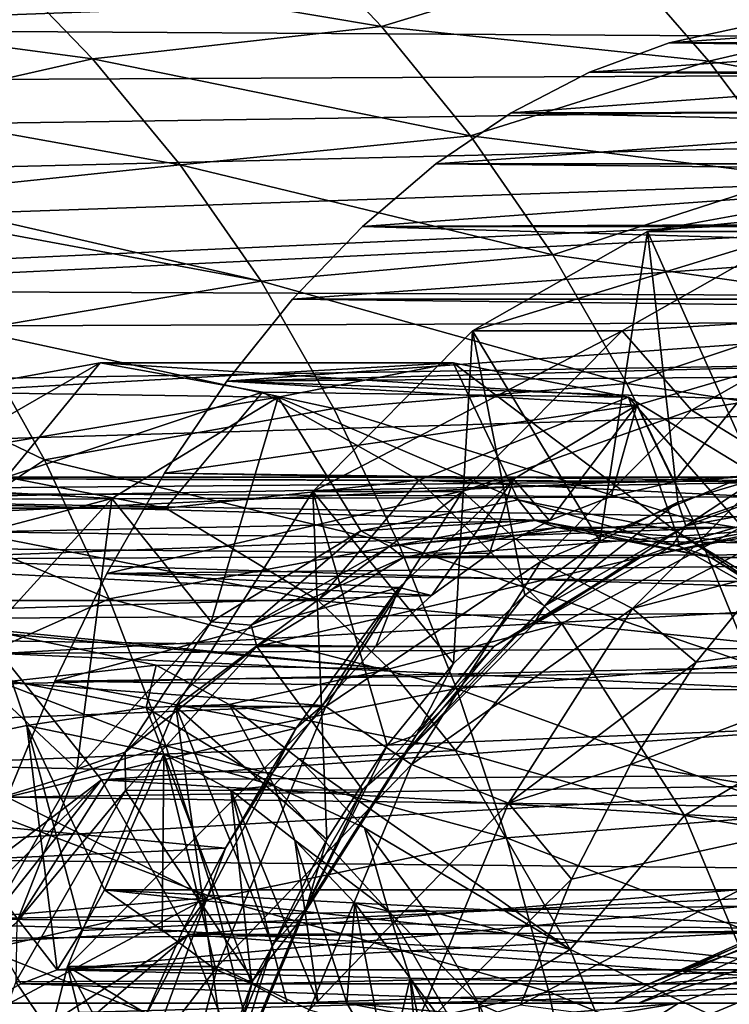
# Model space of a CAD drawing. Header units: metres. Extents: x -62 to 300, y -109 to 109.
# Tile 487 of 656: x -9.76 to -5.88, y 80.29 to 85.67. Entities that reach past the tile are written whole.
import ezdxf

# ---------------------------------------------------------------- set-up
doc = ezdxf.new("R2010")
doc.units = ezdxf.units.M
doc.layers.add('solid_500635', color=7, linetype='CONTINUOUS')

msp = doc.modelspace()

# ---------------------------------------------------------------- linework, layer by layer
at = {"layer": 'solid_500635'}
for points in [[(15.210573, 86.627373, 19.249014), (-11.949943, 85.706581, 1.711513), (-11.943576, 85.623314, 1.83015)], [(14.372185, 85.461914, 20.446163), (15.210573, 86.627373, 19.249014), (-11.943576, 85.623314, 1.83015)], [(-9.870017, 85.988434, -13.487172), (-8.298456, 86.183357, -13.21501), (-7.780282, 85.637291, -13.770423)], [(-6.496472, 86.028732, -13.102634), (-7.780282, 85.637291, -13.770423), (-8.298456, 86.183357, -13.21501)], [(-6.496472, 86.028732, -13.102634), (-5.990872, 85.448166, -13.617779), (-7.780282, 85.637291, -13.770423)], [(-4.717326, 85.744606, -12.88131), (-5.990872, 85.448166, -13.617779), (-6.496472, 86.028732, -13.102634)], [(-9.359876, 85.460587, -14.058784), (-10.67169, 85.635345, -13.825967), (-9.870017, 85.988434, -13.487172)], [(-9.359876, 85.460587, -14.058784), (-9.870017, 85.988434, -13.487172), (-7.780282, 85.637291, -13.770423)], [(-4.717326, 85.744606, -12.88131), (-4.225649, 85.132957, -13.353331), (-5.990872, 85.448166, -13.617779)], [(14.372185, 85.461914, 20.446163), (-11.943576, 85.623314, 1.83015), (-11.920676, 85.338806, 2.219609)], [(-9.359876, 85.460587, -14.058784), (-10.574731, 85.185509, -14.286784), (-10.67169, 85.635345, -13.825967)], [(-9.359876, 85.460587, -14.058784), (-7.780282, 85.637291, -13.770423), (-7.294229, 85.039101, -14.289278)], [(-5.990872, 85.448166, -13.617779), (-7.294229, 85.039101, -14.289278), (-7.780282, 85.637291, -13.770423)], [(-4.879297, 85.642601, -4.364045), (-5.769679, 85.642601, -3.092448), (-6.208347, 85.547218, -2.465966)], [(17.072348, 85.558075, 13.756064), (-6.208347, 85.547218, -2.465966), (-5.769679, 85.642601, -3.092448)], [(-4.440629, 85.547218, -4.990528), (-4.879297, 85.642601, -4.364045), (-6.208347, 85.547218, -2.465966)], [(-4.440629, 85.547218, -4.990528), (-6.208347, 85.547218, -2.465966), (-6.644589, 85.387337, -1.842947)], [(16.250109, 85.212082, 14.930348), (-6.644589, 85.387337, -1.842947), (-6.208347, 85.547218, -2.465966)], [(-4.004387, 85.387337, -5.613547), (-4.440629, 85.547218, -4.990528), (-6.644589, 85.387337, -1.842947)], [(17.072348, 85.558075, 13.756064), (16.250109, 85.212082, 14.930348), (-6.208347, 85.547218, -2.465966)], [(14.372185, 85.461914, 20.446163), (-11.920676, 85.338806, 2.219609), (-11.898559, 85.080238, 2.553635)], [(14.372185, 85.461914, 20.446163), (-11.898559, 85.080238, 2.553635), (-11.877218, 84.821472, 2.869259)], [(14.372185, 85.461914, 20.446163), (-11.877218, 84.821472, 2.869259), (-11.856466, 84.55323, 3.177966)], [(14.372185, 85.461914, 20.446163), (-11.856466, 84.55323, 3.177966), (-11.836243, 84.277596, 3.477284)], [(14.372185, 85.461914, 20.446163), (-11.836243, 84.277596, 3.477284), (-11.830327, 84.194771, 3.563927)], [(13.643555, 84.091248, 21.486555), (14.372185, 85.461914, 20.446163), (-11.830327, 84.194771, 3.563927)], [(-8.880934, 84.881378, -14.590639), (-10.574731, 85.185509, -14.286784), (-9.359876, 85.460587, -14.058784)], [(-8.880934, 84.881378, -14.590639), (-9.359876, 85.460587, -14.058784), (-7.294229, 85.039101, -14.289278)], [(-5.990872, 85.448166, -13.617779), (-5.517756, 84.817871, -14.098355), (-7.294229, 85.039101, -14.289278)], [(-4.225649, 85.132957, -13.353331), (-5.517756, 84.817871, -14.098355), (-5.990872, 85.448166, -13.617779)], [(-4.004387, 85.387337, -5.613547), (-6.644589, 85.387337, -1.842947), (-7.071467, 85.166283, -1.233302)], [(16.250109, 85.212082, 14.930348), (-7.071467, 85.166283, -1.233302), (-6.644589, 85.387337, -1.842947)], [(-3.577509, 85.166283, -6.223191), (-4.004387, 85.387337, -5.613547), (-7.071467, 85.166283, -1.233302)], [(-8.880934, 84.881378, -14.590639), (-10.481647, 84.713448, -14.720763), (-10.574731, 85.185509, -14.286784)], [(16.250109, 85.212082, 14.930348), (15.471601, 84.647743, 16.04216), (-7.071467, 85.166283, -1.233302)], [(-3.577509, 85.166283, -6.223191), (-7.071467, 85.166283, -1.233302), (-7.483323, 84.885925, -0.645111)], [(15.471601, 84.647743, 16.04216), (-7.483323, 84.885925, -0.645111), (-7.071467, 85.166283, -1.233302)], [(-3.165653, 84.885925, -6.811382), (-3.577509, 85.166283, -6.223191), (-7.483323, 84.885925, -0.645111)], [(-8.880934, 84.881378, -14.590639), (-7.294229, 85.039101, -14.289278), (-6.844481, 84.389359, -14.772137)], [(-5.517756, 84.817871, -14.098355), (-6.844481, 84.389359, -14.772137), (-7.294229, 85.039101, -14.289278)], [(-8.439339, 84.244911, -15.08886), (-10.481647, 84.713448, -14.720763), (-8.880934, 84.881378, -14.590639)], [(-8.439339, 84.244911, -15.08886), (-8.880934, 84.881378, -14.590639), (-6.844481, 84.389359, -14.772137)], [(-3.165653, 84.885925, -6.811382), (-7.483323, 84.885925, -0.645111), (-7.883883, 84.544151, -0.073053)], [(15.471601, 84.647743, 16.04216), (-7.883883, 84.544151, -0.073053), (-7.483323, 84.885925, -0.645111)], [(-2.765094, 84.544151, -7.38344), (-3.165653, 84.885925, -6.811382), (-7.883883, 84.544151, -0.073053)], [(-5.517756, 84.817871, -14.098355), (-5.084269, 84.14035, -14.544176), (-6.844481, 84.389359, -14.772137)], [(-8.439339, 84.244911, -15.08886), (-10.464303, 84.621147, -14.800326), (-10.481647, 84.713448, -14.720763)], [(-6.326216, 84.516441, -2.297632), (-5.324488, 84.699997, -3.728247), (-5.724592, 83.167229, -3.066153)], [(-4.505336, 84.699997, -3.15467), (-5.324488, 84.699997, -3.728247), (-6.326216, 84.516441, -2.297632)], [(-5.507071, 84.516434, -1.724045), (-4.505336, 84.699997, -3.15467), (-6.326216, 84.516441, -2.297632)], [(15.471601, 84.647743, 16.04216), (14.750566, 83.874786, 17.071873), (-7.883883, 84.544151, -0.073053)], [(-10.020238, 83.977875, -15.325153), (-10.464303, 84.621147, -14.800326), (-8.439339, 84.244911, -15.08886)], [(-2.765094, 84.544151, -7.38344), (-7.883883, 84.544151, -0.073053), (-8.266335, 84.147453, 0.473147)], [(14.750566, 83.874786, 17.071873), (-8.266335, 84.147453, 0.473147), (-7.883883, 84.544151, -0.073053)], [(-2.382641, 84.147453, -7.92964), (-2.765094, 84.544151, -7.38344), (-8.266335, 84.147453, 0.473147)], [(-7.284163, 83.973785, -0.929542), (-6.326216, 84.516441, -2.297632), (-6.587941, 82.824539, -1.833163)], [(-5.507071, 84.516434, -1.724045), (-6.326216, 84.516441, -2.297632), (-7.284163, 83.973785, -0.929542)], [(-6.464998, 83.973793, -0.355983), (-5.507071, 84.516434, -1.724045), (-7.284163, 83.973785, -0.929542)], [(-6.326216, 84.516441, -2.297632), (-6.161758, 83.038055, -2.441815), (-6.587941, 82.824539, -1.833163)], [(-5.18267, 84.053307, -1.617079), (-5.507071, 84.516434, -1.724045), (-6.464998, 83.973793, -0.355983)], [(-6.326216, 84.516441, -2.297632), (-5.724592, 83.167229, -3.066153), (-6.161758, 83.038055, -2.441815)], [(-8.439339, 84.244911, -15.08886), (-6.844481, 84.389359, -14.772137), (-6.439209, 83.686241, -15.221734)], [(-5.084269, 84.14035, -14.544176), (-6.439209, 83.686241, -15.221734), (-6.844481, 84.389359, -14.772137)], [(-10.020238, 83.977875, -15.325153), (-8.439339, 84.244911, -15.08886), (-8.041016, 83.548927, -15.554503)], [(-8.041016, 83.548927, -15.554503), (-8.439339, 84.244911, -15.08886), (-6.439209, 83.686241, -15.221734)], [(13.643555, 84.091248, 21.486555), (-11.830327, 84.194771, 3.563927), (-11.816299, 83.993843, 3.768039)], [(-2.382641, 84.147453, -7.92964), (-8.266335, 84.147453, 0.473147), (-8.626191, 83.699181, 0.987074)], [(14.750566, 83.874786, 17.071873), (-8.626191, 83.699181, 0.987074), (-8.266335, 84.147453, 0.473147)], [(-5.681829, 83.773537, -3.217912), (-2.382641, 84.147453, -7.92964), (-8.626191, 83.699181, 0.987074)], [(-5.084269, 84.14035, -14.544176), (-4.695809, 83.419441, -14.954198), (-6.439209, 83.686241, -15.221734)], [(13.643555, 84.091248, 21.486555), (-11.816299, 83.993843, 3.768039), (-11.795349, 83.685318, 4.065704)], [(13.643555, 84.091248, 21.486555), (-11.795349, 83.685318, 4.065704), (-11.771729, 83.327736, 4.388486)], [(13.643555, 84.091248, 21.486555), (-11.771729, 83.327736, 4.388486), (-11.744243, 82.901939, 4.74412)], [(13.039994, 82.546448, 22.348318), (13.643555, 84.091248, 21.486555), (-11.744243, 82.901939, 4.74412)], [(-5.18267, 84.053307, -1.617079), (-6.464998, 83.973793, -0.355983), (-6.08662, 83.541237, -0.326104)], [(-5.18267, 84.053307, -1.617079), (-6.08662, 83.541237, -0.326104), (-4.749866, 83.744293, -1.394211)], [(-9.622705, 83.26976, -15.812526), (-10.288357, 83.587616, -15.590492), (-10.020238, 83.977875, -15.325153)], [(-9.622705, 83.26976, -15.812526), (-10.020238, 83.977875, -15.325153), (-8.041016, 83.548927, -15.554503)], [(-6.464998, 83.973793, -0.355983), (-7.284163, 83.973785, -0.929542), (-8.156463, 83.095741, 0.316231)], [(-7.337306, 83.095749, 0.889802), (-6.464998, 83.973793, -0.355983), (-8.156463, 83.095741, 0.316231)], [(-8.156463, 83.095741, 0.316231), (-7.284163, 83.973785, -0.929542), (-7.386486, 82.155853, -0.692723)], [(-7.284163, 83.973785, -0.929542), (-6.997868, 82.529297, -1.247728), (-7.386486, 82.155853, -0.692723)], [(-6.08662, 83.541237, -0.326104), (-6.464998, 83.973793, -0.355983), (-7.337306, 83.095749, 0.889802)], [(-7.284163, 83.973785, -0.929542), (-6.587941, 82.824539, -1.833163), (-6.997868, 82.529297, -1.247728)], [(14.750566, 83.874786, 17.071873), (14.104047, 82.90712, 17.995209), (-8.626191, 83.699181, 0.987074)], [(-9.317855, 83.800003, -6.524432), (-9.829824, 83.175003, -6.882917), (-10.699569, 83.0056, -5.640794)], [(-10.204131, 83.639099, -5.258691), (-9.317855, 83.800003, -6.524432), (-10.699569, 83.0056, -5.640794)], [(-10.204131, 83.639099, -5.258691), (-7.388436, 83.800003, -5.173439), (-9.317855, 83.800003, -6.524432)], [(-10.204131, 83.639099, -5.258691), (-8.345682, 83.611961, -3.80635), (-7.388436, 83.800003, -5.173439)], [(-8.431592, 83.639107, -7.79014), (-9.829824, 83.175003, -6.882917), (-9.317855, 83.800003, -6.524432)], [(-6.43119, 83.611961, -6.540527), (-9.317855, 83.800003, -6.524432), (-7.388436, 83.800003, -5.173439)], [(-8.431592, 83.639107, -7.79014), (-9.317855, 83.800003, -6.524432), (-6.43119, 83.611961, -6.540527)], [(-7.033733, 83.050003, -4.925073), (-7.388436, 83.800003, -5.173439), (-8.345682, 83.611961, -3.80635)], [(-6.174502, 82.881676, -6.152182), (-7.388436, 83.800003, -5.173439), (-7.033733, 83.050003, -4.925073)], [(-6.174502, 82.881676, -6.152182), (-6.43119, 83.611961, -6.540527), (-7.388436, 83.800003, -5.173439)], [(-6.385936, 83.568146, -2.212343), (-5.681829, 83.773537, -3.217912), (-8.626191, 83.699181, 0.987074)], [(-6.182597, 83.14846, -3.592392), (-5.681829, 83.773537, -3.217912), (-6.385936, 83.568146, -2.212343)], [(-5.836925, 83.175003, -4.086066), (-5.681829, 83.773537, -3.217912), (-6.182597, 83.14846, -3.592392)], [(-6.08662, 83.541237, -0.326104), (-5.617789, 83.252632, -0.154688), (-4.749866, 83.744293, -1.394211)], [(-6.385936, 83.568146, -2.212343), (-8.626191, 83.699181, 0.987074), (-8.966505, 83.196312, 1.473092)], [(14.104047, 82.90712, 17.995209), (-8.966505, 83.196312, 1.473092), (-8.626191, 83.699181, 0.987074)], [(-8.041016, 83.548927, -15.554503), (-6.439209, 83.686241, -15.221734), (-6.076834, 82.937744, -15.631445)], [(-4.695809, 83.419441, -14.954198), (-6.076834, 82.937744, -15.631445), (-6.439209, 83.686241, -15.221734)], [(-10.204131, 83.639099, -5.258691), (-11.059708, 83.157669, -4.036808), (-8.345682, 83.611961, -3.80635)], [(-8.431592, 83.639107, -7.79014), (-8.960084, 83.0056, -8.125035), (-9.829824, 83.175003, -6.882917)], [(-7.576031, 83.157692, -9.012013), (-8.960084, 83.0056, -8.125035), (-8.431592, 83.639107, -7.79014)], [(-7.576031, 83.157692, -9.012013), (-8.431592, 83.639107, -7.79014), (-6.43119, 83.611961, -6.540527)], [(-11.059708, 83.157669, -4.036808), (-9.254928, 83.057266, -2.507813), (-8.345682, 83.611961, -3.80635)], [(-9.622705, 83.26976, -15.812526), (-10.188234, 82.894028, -16.031971), (-10.288357, 83.587616, -15.590492)], [(-8.711383, 82.383377, -2.529141), (-8.345682, 83.611961, -3.80635), (-9.254928, 83.057266, -2.507813)], [(-8.711383, 82.383377, -2.529141), (-7.892963, 82.881676, -3.697964), (-8.345682, 83.611961, -3.80635)], [(-7.892963, 82.881676, -3.697964), (-7.033733, 83.050003, -4.925073), (-8.345682, 83.611961, -3.80635)], [(-7.576031, 83.157692, -9.012013), (-6.43119, 83.611961, -6.540527), (-5.521945, 83.057266, -7.839065)], [(-5.356104, 82.3834, -7.320976), (-5.521945, 83.057266, -7.839065), (-6.43119, 83.611961, -6.540527)], [(-6.174502, 82.881676, -6.152182), (-5.356104, 82.3834, -7.320976), (-6.43119, 83.611961, -6.540527)], [(-9.622705, 83.26976, -15.812526), (-8.041016, 83.548927, -15.554503), (-7.684718, 82.804665, -15.978344)], [(-7.058671, 83.163559, -1.251577), (-6.385936, 83.568146, -2.212343), (-8.966505, 83.196312, 1.473092)], [(-7.684718, 82.804665, -15.978344), (-8.041016, 83.548927, -15.554503), (-6.076834, 82.937744, -15.631445)], [(-6.08662, 83.541237, -0.326104), (-7.337306, 83.095749, 0.889802), (-6.909751, 82.712685, 0.849449)], [(-6.862087, 82.938385, -2.621969), (-6.385936, 83.568146, -2.212343), (-7.058671, 83.163559, -1.251577)], [(-6.08662, 83.541237, -0.326104), (-6.909751, 82.712685, 0.849449), (-5.617789, 83.252632, -0.154688)], [(-6.525474, 83.069237, -3.102704), (-6.385936, 83.568146, -2.212343), (-6.862087, 82.938385, -2.621969)], [(-6.182597, 83.14846, -3.592392), (-6.385936, 83.568146, -2.212343), (-6.525474, 83.069237, -3.102704)], [(-4.695809, 83.419441, -14.954198), (-4.350028, 82.659843, -15.324894), (-6.076834, 82.937744, -15.631445)], [(-9.26882, 82.509056, -16.253109), (-10.188234, 82.894028, -16.031971), (-9.622705, 83.26976, -15.812526)], [(-9.26882, 82.509056, -16.253109), (-9.622705, 83.26976, -15.812526), (-7.684718, 82.804665, -15.978344)], [(-6.909751, 82.712685, 0.849449), (-6.408113, 82.457108, 0.974013), (-5.617789, 83.252632, -0.154688)], [(-5.617789, 83.252632, -0.154688), (-6.408113, 82.457108, 0.974013), (-5.245877, 83.057098, 0.299773)], [(-7.058671, 83.163559, -1.251577), (-8.966505, 83.196312, 1.473092), (-9.281178, 82.648476, 1.922493)], [(14.104047, 82.90712, 17.995209), (-9.281178, 82.648476, 1.922493), (-8.966505, 83.196312, 1.473092)], [(-6.117537, 82.908447, -2.568761), (-5.724592, 83.167229, -3.066153), (-5.281879, 83.210472, -3.698412)], [(-5.311852, 83.056084, -3.719399), (-6.117537, 82.908447, -2.568761), (-5.281879, 83.210472, -3.698412)], [(-6.182597, 83.14846, -3.592392), (-12.481844, 83.093834, -7.454059), (-11.804166, 83.173805, -8.421883)], [(-6.182597, 83.14846, -3.592392), (-6.525474, 83.069237, -3.102704), (-12.481844, 83.093834, -7.454059)], [(-11.059708, 83.157669, -4.036808), (-11.841123, 82.374306, -2.920832), (-9.254928, 83.057266, -2.507813)], [(-5.836925, 83.175003, -4.086066), (-6.182597, 83.14846, -3.592392), (-11.804166, 83.173805, -8.421883)], [(-5.491232, 83.148605, -4.579756), (-5.836925, 83.175003, -4.086066), (-11.804166, 83.173805, -8.421883)], [(-5.491232, 83.148605, -4.579756), (-11.804166, 83.173805, -8.421883), (-11.12867, 83.049835, -9.386591)], [(-5.148314, 83.069511, -5.069481), (-5.491232, 83.148605, -4.579756), (-11.12867, 83.049835, -9.386591)], [(-8.960084, 83.0056, -8.125035), (-10.699569, 83.0056, -5.640794), (-9.829824, 83.175003, -6.882917)], [(-7.683436, 82.571739, -0.359321), (-7.058671, 83.163559, -1.251577), (-9.281178, 82.648476, 1.922493)], [(-7.576031, 83.157692, -9.012013), (-8.12609, 82.500168, -9.316102), (-8.960084, 83.0056, -8.125035)], [(-6.794614, 82.374336, -10.127994), (-8.12609, 82.500168, -9.316102), (-7.576031, 83.157692, -9.012013)], [(-7.507138, 82.527481, -1.70075), (-7.058671, 83.163559, -1.251577), (-7.683436, 82.571739, -0.359321)], [(-6.794614, 82.374336, -10.127994), (-7.576031, 83.157692, -9.012013), (-5.521945, 83.057266, -7.839065)], [(-7.189747, 82.757469, -2.154023), (-7.058671, 83.163559, -1.251577), (-7.507138, 82.527481, -1.70075)], [(-6.862087, 82.938385, -2.621969), (-7.058671, 83.163559, -1.251577), (-7.189747, 82.757469, -2.154023)], [(-6.117537, 82.908447, -2.568761), (-6.161758, 83.038055, -2.441815), (-5.724592, 83.167229, -3.066153)], [(-6.862087, 82.938385, -2.621969), (-13.141598, 82.812302, -6.511833), (-12.481844, 83.093834, -7.454059)], [(-6.525474, 83.069237, -3.102704), (-6.862087, 82.938385, -2.621969), (-12.481844, 83.093834, -7.454059)], [(-7.337306, 83.095749, 0.889802), (-8.156463, 83.095741, 0.316231), (-8.904991, 81.9207, 1.385241)], [(-8.085845, 81.920685, 1.958826), (-7.337306, 83.095749, 0.889802), (-8.904991, 81.9207, 1.385241)], [(-8.904991, 81.9207, 1.385241), (-8.156463, 83.095741, 0.316231), (-8.080361, 81.193863, 0.298234)], [(-8.156463, 83.095741, 0.316231), (-7.748974, 81.708687, -0.175036), (-8.080361, 81.193863, 0.298234)], [(-8.156463, 83.095741, 0.316231), (-7.386486, 82.155853, -0.692723), (-7.748974, 81.708687, -0.175036)], [(-6.909751, 82.712685, 0.849449), (-7.337306, 83.095749, 0.889802), (-8.085845, 81.920685, 1.958826)], [(-11.841123, 82.374306, -2.920832), (-10.07058, 82.163734, -1.342942), (-9.254928, 83.057266, -2.507813)], [(-4.811665, 82.938789, -5.550264), (-5.148314, 83.069511, -5.069481), (-11.12867, 83.049835, -9.386591)], [(-4.811665, 82.938789, -5.550264), (-11.12867, 83.049835, -9.386591), (-10.475397, 82.725601, -10.319562)], [(-9.446156, 81.579453, -1.479776), (-9.254928, 83.057266, -2.507813), (-10.07058, 82.163734, -1.342942)], [(-9.446156, 81.579453, -1.479776), (-8.711383, 82.383377, -2.529141), (-9.254928, 83.057266, -2.507813)], [(-6.943784, 82.940193, -4.86209), (-7.033733, 83.050003, -4.925073), (-7.892963, 82.881676, -3.697964)], [(-6.15192, 82.79509, -5.99299), (-6.174502, 82.881676, -6.152182), (-7.033733, 83.050003, -4.925073)], [(-6.15192, 82.79509, -5.99299), (-7.033733, 83.050003, -4.925073), (-6.943784, 82.940193, -4.86209)], [(-6.88801, 82.471992, -1.468412), (-6.587941, 82.824539, -1.833163), (-6.161758, 83.038055, -2.441815)], [(-6.117537, 82.908447, -2.568761), (-6.88801, 82.471992, -1.468412), (-6.161758, 83.038055, -2.441815)], [(-6.794614, 82.374336, -10.127994), (-5.521945, 83.057266, -7.839065), (-4.706293, 82.163734, -9.003936)], [(-6.408113, 82.457108, 0.974013), (-5.667938, 82.650383, 0.902539), (-5.245877, 83.057098, 0.299773)], [(-6.194313, 82.79673, -2.651509), (-6.117537, 82.908447, -2.568761), (-5.311852, 83.056084, -3.719399)], [(-5.402248, 82.941872, -3.782695), (-6.194313, 82.79673, -2.651509), (-5.311852, 83.056084, -3.719399)], [(-8.12609, 82.500168, -9.316102), (-11.533571, 82.50016, -4.449714), (-10.699569, 83.0056, -5.640794)], [(-8.960084, 83.0056, -8.125035), (-8.12609, 82.500168, -9.316102), (-10.699569, 83.0056, -5.640794)], [(-6.862087, 82.938385, -2.621969), (-7.189747, 82.757469, -2.154023), (-13.141598, 82.812302, -6.511833)], [(-4.483965, 82.75798, -6.018274), (-4.811665, 82.938789, -5.550264), (-10.475397, 82.725601, -10.319562)], [(-6.943784, 82.940193, -4.86209), (-7.892963, 82.881676, -3.697964), (-7.735649, 82.79509, -3.73119)], [(-6.943784, 82.940193, -4.86209), (-7.735649, 82.79509, -3.73119), (-6.820911, 82.900002, -4.776053)], [(-7.684718, 82.804665, -15.978344), (-6.076834, 82.937744, -15.631445), (-5.756747, 82.150703, -15.996821)], [(-6.943784, 82.940193, -4.86209), (-6.820911, 82.900002, -4.776053), (-5.980774, 82.735413, -5.975893)], [(-6.15192, 82.79509, -5.99299), (-6.943784, 82.940193, -4.86209), (-5.980774, 82.735413, -5.975893)], [(-5.402248, 82.941872, -3.782695), (-5.527475, 82.900002, -3.87038), (-6.367824, 82.735329, -2.670239)], [(-5.402248, 82.941872, -3.782695), (-6.367824, 82.735329, -2.670239), (-6.194313, 82.79673, -2.651509)], [(-4.350028, 82.659843, -15.324894), (-5.756747, 82.150703, -15.996821), (-6.076834, 82.937744, -15.631445)], [(13.039994, 82.546448, 22.348318), (-11.744243, 82.901939, 4.74412), (-11.71192, 82.392212, 5.132035)], [(-9.26882, 82.509056, -16.253109), (-10.094567, 82.143219, -16.442339), (-10.188234, 82.894028, -16.031971)], [(14.104047, 82.90712, 17.995209), (13.813897, 82.355446, 18.409637), (-9.281178, 82.648476, 1.922493)], [(-8.492905, 82.366119, -2.649716), (-7.892963, 82.881676, -3.697964), (-8.711383, 82.383377, -2.529141)], [(-7.735649, 82.79509, -3.73119), (-7.892963, 82.881676, -3.697964), (-8.492905, 82.366119, -2.649716)], [(-7.735649, 82.79509, -3.73119), (-7.661047, 82.735413, -3.576214), (-6.820911, 82.900002, -4.776053)], [(-5.527475, 82.900002, -3.87038), (-6.820911, 82.900002, -4.776053), (-7.661047, 82.735413, -3.576214)], [(-6.367824, 82.735329, -2.670239), (-5.527475, 82.900002, -3.87038), (-7.661047, 82.735413, -3.576214)], [(-6.951761, 82.367653, -1.569761), (-6.88801, 82.471992, -1.468412), (-6.117537, 82.908447, -2.568761)], [(-6.194313, 82.79673, -2.651509), (-6.951761, 82.367653, -1.569761), (-6.117537, 82.908447, -2.568761)], [(-4.686891, 82.735237, -5.070859), (-6.820911, 82.900002, -4.776053), (-5.527475, 82.900002, -3.87038)], [(-4.686891, 82.735237, -5.070859), (-5.980774, 82.735413, -5.975893), (-6.820911, 82.900002, -4.776053)], [(-5.394663, 82.366119, -7.074464), (-5.356104, 82.3834, -7.320976), (-6.174502, 82.881676, -6.152182)], [(-5.394663, 82.366119, -7.074464), (-6.174502, 82.881676, -6.152182), (-6.15192, 82.79509, -5.99299)], [(-6.88801, 82.471992, -1.468412), (-6.997868, 82.529297, -1.247728), (-6.587941, 82.824539, -1.833163)], [(-7.507138, 82.527481, -1.70075), (-13.763852, 82.337555, -5.62316), (-13.141598, 82.812302, -6.511833)], [(-7.189747, 82.757469, -2.154023), (-7.507138, 82.527481, -1.70075), (-13.141598, 82.812302, -6.511833)], [(-9.26882, 82.509056, -16.253109), (-7.684718, 82.804665, -15.978344), (-7.370247, 82.019897, -16.355431)], [(-7.735649, 82.79509, -3.73119), (-8.492905, 82.366119, -2.649716), (-7.661047, 82.735413, -3.576214)], [(-7.370247, 82.019897, -16.355431), (-7.684718, 82.804665, -15.978344), (-5.756747, 82.150703, -15.996821)], [(-6.194313, 82.79673, -2.651509), (-6.367824, 82.735329, -2.670239), (-6.951761, 82.367653, -1.569761)], [(-5.394663, 82.366119, -7.074464), (-6.15192, 82.79509, -5.99299), (-5.980774, 82.735413, -5.975893)], [(-4.166549, 82.528114, -6.471605), (-4.483965, 82.75798, -6.018274), (-10.475397, 82.725601, -10.319562)], [(-4.166549, 82.528114, -6.471605), (-10.475397, 82.725601, -10.319562), (-9.863729, 82.210724, -11.193113)], [(-8.492905, 82.366119, -2.649716), (-8.461279, 82.248192, -2.433365), (-7.661047, 82.735413, -3.576214)], [(-6.367824, 82.735329, -2.670239), (-7.661047, 82.735413, -3.576214), (-8.461279, 82.248192, -2.433365)], [(-7.166368, 82.249428, -1.529799), (-6.367824, 82.735329, -2.670239), (-8.461279, 82.248192, -2.433365)], [(-6.909751, 82.712685, 0.849449), (-8.085845, 81.920685, 1.958826), (-7.616088, 81.603874, 1.858202)], [(-6.909751, 82.712685, 0.849449), (-7.616088, 81.603874, 1.858202), (-6.408113, 82.457108, 0.974013)], [(-6.951761, 82.367653, -1.569761), (-6.367824, 82.735329, -2.670239), (-7.166368, 82.249428, -1.529799)], [(-4.686891, 82.735237, -5.070859), (-5.180562, 82.248207, -7.118714), (-5.980774, 82.735413, -5.975893)], [(-5.394663, 82.366119, -7.074464), (-5.980774, 82.735413, -5.975893), (-5.180562, 82.248207, -7.118714)], [(-7.683436, 82.571739, -0.359321), (-9.281178, 82.648476, 1.922493), (-9.566998, 82.05957, 2.330685)], [(13.813897, 82.355446, 18.409637), (-9.566998, 82.05957, 2.330685), (-9.281178, 82.648476, 1.922493)], [(-6.408113, 82.457108, 0.974013), (-6.061063, 82.164108, 1.463979), (-5.667938, 82.650383, 0.902539)], [(-4.297243, 82.409561, 2.301517), (-5.667938, 82.650383, 0.902539), (-6.061063, 82.164108, 1.463979)], [(-8.246533, 81.803261, 0.444865), (-7.683436, 82.571739, -0.359321), (-9.566998, 82.05957, 2.330685)], [(-8.102708, 81.92627, -0.850249), (-7.683436, 82.571739, -0.359321), (-8.246533, 81.803261, 0.444865)], [(-7.812281, 82.249748, -1.264988), (-7.683436, 82.571739, -0.359321), (-8.102708, 81.92627, -0.850249)], [(-7.507138, 82.527481, -1.70075), (-7.683436, 82.571739, -0.359321), (-7.812281, 82.249748, -1.264988)], [(-7.507138, 82.527481, -1.70075), (-7.812281, 82.249748, -1.264988), (-13.763852, 82.337555, -5.62316)], [(13.039994, 82.546448, 22.348318), (-11.71192, 82.392212, 5.132035), (-11.687702, 82.004059, 5.401651)], [(13.039994, 82.546448, 22.348318), (-11.687702, 82.004059, 5.401651), (-11.660024, 81.553444, 5.688341)], [(13.039994, 82.546448, 22.348318), (-11.660024, 81.553444, 5.688341), (-11.632361, 81.094986, 5.952406)], [(12.574971, 80.862549, 23.012272), (13.039994, 82.546448, 22.348318), (-11.632361, 81.094986, 5.952406)], [(-8.12609, 82.500168, -9.316102), (-7.737406, 82.127304, -9.871201), (-11.533571, 82.50016, -4.449714)], [(-9.829824, 82.317947, -6.882917), (-11.533571, 82.50016, -4.449714), (-7.737406, 82.127304, -9.871201)], [(-8.958707, 81.705292, -16.641171), (-10.094567, 82.143219, -16.442339), (-9.26882, 82.509056, -16.253109)], [(-3.861422, 82.250519, -6.907404), (-4.166549, 82.528114, -6.471605), (-9.863729, 82.210724, -11.193113)], [(-8.958707, 81.705292, -16.641171), (-9.26882, 82.509056, -16.253109), (-7.370247, 82.019897, -16.355431)], [(-6.794614, 82.374336, -10.127994), (-7.737406, 82.127304, -9.871201), (-8.12609, 82.500168, -9.316102)], [(-7.589597, 81.765785, -0.466441), (-7.386486, 82.155853, -0.692723), (-6.997868, 82.529297, -1.247728)], [(-6.88801, 82.471992, -1.468412), (-7.589597, 81.765785, -0.466441), (-6.997868, 82.529297, -1.247728)], [(-7.641488, 81.673386, -0.584729), (-7.589597, 81.765785, -0.466441), (-6.88801, 82.471992, -1.468412)], [(-6.951761, 82.367653, -1.569761), (-7.641488, 81.673386, -0.584729), (-6.88801, 82.471992, -1.468412)], [(-7.616088, 81.603874, 1.858202), (-7.086299, 81.392487, 1.942562), (-6.408113, 82.457108, 0.974013)], [(-6.408113, 82.457108, 0.974013), (-7.086299, 81.392487, 1.942562), (-6.061063, 82.164108, 1.463979)], [(-4.297243, 82.409561, 2.301517), (-6.061063, 82.164108, 1.463979), (-6.420752, 81.603798, 1.977669)], [(-4.976132, 81.362434, 3.271071), (-4.297243, 82.409561, 2.301517), (-6.420752, 81.603798, 1.977669)], [(-8.102708, 81.92627, -0.850249), (-14.330148, 81.683678, -4.814407), (-13.763852, 82.337555, -5.62316)], [(-7.812281, 82.249748, -1.264988), (-8.102708, 81.92627, -0.850249), (-13.763852, 82.337555, -5.62316)], [(13.813897, 82.355446, 18.409637), (13.550019, 81.76545, 18.786528), (-9.566998, 82.05957, 2.330685)], [(-9.182457, 81.672028, -1.664934), (-8.711383, 82.383377, -2.529141), (-9.446156, 81.579453, -1.479776)], [(-8.492905, 82.366119, -2.649716), (-8.711383, 82.383377, -2.529141), (-9.182457, 81.672028, -1.664934)], [(-8.492905, 82.366119, -2.649716), (-9.182457, 81.672028, -1.664934), (-8.461279, 82.248192, -2.433365)], [(-6.794614, 82.374336, -10.127994), (-7.375618, 81.681175, -10.387888), (-7.737406, 82.127304, -9.871201)], [(-6.951761, 82.367653, -1.569761), (-7.166368, 82.249428, -1.529799), (-7.641488, 81.673386, -0.584729)], [(-6.124432, 81.325165, -11.085112), (-7.375618, 81.681175, -10.387888), (-6.794614, 82.374336, -10.127994)], [(-6.124432, 81.325165, -11.085112), (-6.794614, 82.374336, -10.127994), (-4.706293, 82.163734, -9.003936)], [(-9.012527, 82.146828, -8.050138), (-9.829824, 82.317947, -6.882917), (-7.737406, 82.127304, -9.871201)], [(-9.801912, 82.059128, -6.863373), (-9.829824, 82.317947, -6.882917), (-9.012527, 82.146828, -8.050138)], [(-3.571026, 81.9272, -7.322172), (-3.861422, 82.250519, -6.907404), (-9.863729, 82.210724, -11.193113)], [(-9.182457, 81.672028, -1.664934), (-9.179725, 81.462135, -1.407319), (-8.461279, 82.248192, -2.433365)], [(-7.88373, 81.465683, -0.5053), (-8.461279, 82.248192, -2.433365), (-9.179725, 81.462135, -1.407319)], [(-7.88373, 81.465683, -0.5053), (-7.166368, 82.249428, -1.529799), (-8.461279, 82.248192, -2.433365)], [(-7.641488, 81.673386, -0.584729), (-7.166368, 82.249428, -1.529799), (-7.88373, 81.465683, -0.5053)], [(-9.311814, 81.520485, -11.98133), (-9.863729, 82.210724, -11.193113), (-11.436813, 79.905708, -11.322881)], [(-3.571026, 81.9272, -7.322172), (-9.863729, 82.210724, -11.193113), (-9.311814, 81.520485, -11.98133)], [(-8.958707, 81.705292, -16.641171), (-10.013227, 81.375626, -16.797335), (-10.094567, 82.143219, -16.442339)], [(-10.059822, 80.510483, -0.60337), (-9.446156, 81.579453, -1.479776), (-10.07058, 82.163734, -1.342942)], [(-9.066859, 81.914734, -7.913138), (-9.801912, 82.059128, -6.863373), (-9.012527, 82.146828, -8.050138)], [(-9.066859, 81.914734, -7.913138), (-9.012527, 82.146828, -8.050138), (-8.613894, 81.93219, -8.619446)], [(-8.613894, 81.93219, -8.619446), (-9.012527, 82.146828, -8.050138), (-7.737406, 82.127304, -9.871201)], [(-8.613894, 81.93219, -8.619446), (-7.737406, 82.127304, -9.871201), (-7.375618, 81.681175, -10.387888)], [(-7.589597, 81.765785, -0.466441), (-7.748974, 81.708687, -0.175036), (-7.386486, 82.155853, -0.692723)], [(-7.370247, 82.019897, -16.355431), (-5.756747, 82.150703, -15.996821), (-5.478392, 81.331795, -16.314257)], [(-7.086299, 81.392487, 1.942562), (-6.420752, 81.603798, 1.977669), (-6.061063, 82.164108, 1.463979)], [(-6.124432, 81.325165, -11.085112), (-4.706293, 82.163734, -9.003936), (-4.025136, 80.976173, -9.97673)], [(-2.496987, 82.107613, -0.153121), (-6.317352, 80.405182, -3.080629), (-6.120205, 80.48217, -3.362184)], [(-2.496987, 82.107613, -0.153121), (-3.114826, 81.754616, 0.729245), (-6.317352, 80.405182, -3.080629)], [(-2.496987, 82.107613, -0.153121), (-6.120205, 80.48217, -3.362184), (-5.522069, 80.699013, -3.401855)], [(-9.801912, 82.059128, -6.863373), (-9.720079, 81.817947, -6.806073), (-10.469278, 81.661125, -5.736105)], [(-8.246533, 81.803261, 0.444865), (-9.566998, 82.05957, 2.330685), (-9.826189, 81.426331, 2.700848)], [(13.550019, 81.76545, 18.786528), (-9.826189, 81.426331, 2.700848), (-9.566998, 82.05957, 2.330685)], [(-9.066859, 81.914734, -7.913138), (-9.720079, 81.817947, -6.806073), (-9.801912, 82.059128, -6.863373)], [(-8.958707, 81.705292, -16.641171), (-7.370247, 82.019897, -16.355431), (-7.097126, 81.203682, -16.681238)], [(-7.097126, 81.203682, -16.681238), (-7.370247, 82.019897, -16.355431), (-5.478392, 81.331795, -16.314257)], [(-8.102708, 81.92627, -0.850249), (-8.377108, 81.557915, -0.458365), (-14.330148, 81.683678, -4.814407)], [(-9.066859, 81.914734, -7.913138), (-8.970632, 81.661018, -7.876394), (-9.720079, 81.817947, -6.806073)], [(-9.497035, 80.5, 2.230767), (-8.904991, 81.9207, 1.385241), (-8.634998, 79.984978, 1.090338)], [(-8.085845, 81.920685, 1.958826), (-8.904991, 81.9207, 1.385241), (-9.497035, 80.5, 2.230767)], [(-8.67788, 80.500008, 2.80434), (-8.085845, 81.920685, 1.958826), (-9.497035, 80.5, 2.230767)], [(-3.296615, 81.559013, -7.714069), (-3.571026, 81.9272, -7.322172), (-9.311814, 81.520485, -11.98133)], [(-8.368664, 81.4888, -8.910264), (-9.066859, 81.914734, -7.913138), (-8.613894, 81.93219, -8.619446)], [(-8.368664, 81.4888, -8.910264), (-8.970632, 81.661018, -7.876394), (-9.066859, 81.914734, -7.913138)], [(-8.904991, 81.9207, 1.385241), (-8.376892, 80.617165, 0.721724), (-8.634998, 79.984978, 1.090338)], [(-8.904991, 81.9207, 1.385241), (-8.080361, 81.193863, 0.298234), (-8.376892, 80.617165, 0.721724)], [(-7.616088, 81.603874, 1.858202), (-8.085845, 81.920685, 1.958826), (-8.67788, 80.500008, 2.80434)], [(-8.232086, 81.634438, -9.164723), (-8.613894, 81.93219, -8.619446), (-7.375618, 81.681175, -10.387888)], [(-8.368664, 81.4888, -8.910264), (-8.613894, 81.93219, -8.619446), (-8.232086, 81.634438, -9.164723)], [(-8.102708, 81.92627, -0.850249), (-8.246533, 81.803261, 0.444865), (-8.377108, 81.557915, -0.458365)], [(-10.469278, 81.661125, -5.736105), (-9.720079, 81.817947, -6.806073), (-9.554194, 80.48217, -5.766689)], [(-8.733423, 80.874496, 1.140217), (-8.246533, 81.803261, 0.444865), (-9.826189, 81.426331, 2.700848)], [(-9.720079, 81.817947, -6.806073), (-9.417885, 80.697548, -6.126652), (-9.554194, 80.48217, -5.766689)], [(-9.720079, 81.817947, -6.806073), (-9.294839, 80.9188, -6.508316), (-9.417885, 80.697548, -6.126652)], [(-8.970632, 81.661018, -7.876394), (-9.294839, 80.9188, -6.508316), (-9.720079, 81.817947, -6.806073)], [(-8.633429, 81.146301, -0.092246), (-8.246533, 81.803261, 0.444865), (-8.733423, 80.874496, 1.140217)], [(-8.377108, 81.557915, -0.458365), (-8.246533, 81.803261, 0.444865), (-8.633429, 81.146301, -0.092246)], [(13.550019, 81.76545, 18.786528), (13.314089, 81.14109, 19.123436), (-9.826189, 81.426331, 2.700848)], [(-8.233349, 80.744278, 0.260537), (-8.191636, 80.820702, 0.39336), (-7.589597, 81.765785, -0.466441)], [(-7.641488, 81.673386, -0.584729), (-8.233349, 80.744278, 0.260537), (-7.589597, 81.765785, -0.466441)], [(-7.589597, 81.765785, -0.466441), (-8.191636, 80.820702, 0.39336), (-7.748974, 81.708687, -0.175036)], [(-3.114826, 81.754616, 0.729245), (-6.510165, 80.300003, -2.805263), (-6.317352, 80.405182, -3.080629)], [(-3.114826, 81.754616, 0.729245), (-6.376269, 80.300003, -2.182305), (-6.510165, 80.300003, -2.805263)], [(-3.114826, 81.754616, 0.729245), (-3.69134, 81.193893, 1.552592), (-6.376269, 80.300003, -2.182305)], [(-8.691861, 80.872864, -16.970461), (-10.013227, 81.375626, -16.797335), (-8.958707, 81.705292, -16.641171)], [(-8.691861, 80.872864, -16.970461), (-8.958707, 81.705292, -16.641171), (-7.097126, 81.203682, -16.681238)], [(-8.191636, 80.820702, 0.39336), (-8.080361, 81.193863, 0.298234), (-7.748974, 81.708687, -0.175036)], [(-8.633429, 81.146301, -0.092246), (-14.823681, 80.870071, -4.109569), (-14.330148, 81.683678, -4.814407)], [(-8.377108, 81.557915, -0.458365), (-8.633429, 81.146301, -0.092246), (-14.330148, 81.683678, -4.814407)], [(-10.469278, 81.661125, -5.736105), (-9.554194, 80.48217, -5.766689), (-9.751341, 80.405182, -5.485134)], [(-10.469278, 81.661125, -5.736105), (-9.751341, 80.405182, -5.485134), (-9.944155, 80.300003, -5.209768)], [(-9.182457, 81.672028, -1.664934), (-9.446156, 81.579453, -1.479776), (-9.774169, 80.743156, -0.819882)], [(-9.182457, 81.672028, -1.664934), (-9.774169, 80.743156, -0.819882), (-9.179725, 81.462135, -1.407319)], [(-8.970632, 81.661018, -7.876394), (-8.978915, 80.698013, -6.753956), (-9.294839, 80.9188, -6.508316)], [(-8.970632, 81.661018, -7.876394), (-8.686642, 80.48217, -7.005682), (-8.978915, 80.698013, -6.753956)], [(-8.970632, 81.661018, -7.876394), (-8.489495, 80.405182, -7.287237), (-8.686642, 80.48217, -7.005682)], [(-8.970632, 81.661018, -7.876394), (-8.605067, 81.46418, -8.398474), (-8.489495, 80.405182, -7.287237)], [(-8.368664, 81.4888, -8.910264), (-8.605067, 81.46418, -8.398474), (-8.970632, 81.661018, -7.876394)], [(-8.368664, 81.4888, -8.910264), (-8.232086, 81.634438, -9.164723), (-7.874067, 81.258751, -9.676028)], [(-7.641488, 81.673386, -0.584729), (-7.88373, 81.465683, -0.5053), (-8.233349, 80.744278, 0.260537)], [(-8.232086, 81.634438, -9.164723), (-7.375618, 81.681175, -10.387888), (-6.749703, 80.592758, -11.281786)], [(-7.874067, 81.258751, -9.676028), (-8.232086, 81.634438, -9.164723), (-6.749703, 80.592758, -11.281786)], [(-6.124432, 81.325165, -11.085112), (-6.749703, 80.592758, -11.281786), (-7.375618, 81.681175, -10.387888)], [(-9.774169, 80.743156, -0.819882), (-9.446156, 81.579453, -1.479776), (-10.059822, 80.510483, -0.60337)], [(-7.616088, 81.603874, 1.858202), (-8.67788, 80.500008, 2.80434), (-8.17476, 80.263252, 2.656068)], [(-7.616088, 81.603874, 1.858202), (-8.17476, 80.263252, 2.656068), (-7.086299, 81.392487, 1.942562)], [(-7.086299, 81.392487, 1.942562), (-6.742225, 80.976753, 2.436777), (-6.420752, 81.603798, 1.977669)], [(-4.976132, 81.362434, 3.271071), (-6.420752, 81.603798, 1.977669), (-6.742225, 80.976753, 2.436777)], [(-3.040226, 81.147598, -8.080166), (-3.296615, 81.559013, -7.714069), (-9.311814, 81.520485, -11.98133)], [(-9.311814, 81.520485, -11.98133), (-11.436813, 79.905708, -11.322881), (-11.287973, 79.554443, -11.603506)], [(-9.311814, 81.520485, -11.98133), (-11.287973, 79.554443, -11.603506), (-11.151099, 79.184303, -11.852737)], [(-8.836026, 80.675362, -12.660825), (-9.311814, 81.520485, -11.98133), (-11.151099, 79.184303, -11.852737)], [(-3.040226, 81.147598, -8.080166), (-9.311814, 81.520485, -11.98133), (-8.836026, 80.675362, -12.660825)], [(-8.368664, 81.4888, -8.910264), (-8.255043, 81.191193, -8.89836), (-8.605067, 81.46418, -8.398474)], [(-7.742338, 80.802666, -9.80475), (-8.368664, 81.4888, -8.910264), (-7.874067, 81.258751, -9.676028)], [(-7.742338, 80.802666, -9.80475), (-8.255043, 81.191193, -8.89836), (-8.368664, 81.4888, -8.910264)], [(-8.733423, 80.874496, 1.140217), (-9.826189, 81.426331, 2.700848), (-10.053918, 80.761131, 3.026078)], [(13.314089, 81.14109, 19.123436), (-10.053918, 80.761131, 3.026078), (-9.826189, 81.426331, 2.700848)], [(-8.483437, 80.423203, 0.35117), (-9.179725, 81.462135, -1.407319), (-9.779754, 80.416916, -0.550388)], [(-9.774169, 80.743156, -0.819882), (-9.779754, 80.416916, -0.550388), (-9.179725, 81.462135, -1.407319)], [(-8.483437, 80.423203, 0.35117), (-7.88373, 81.465683, -0.5053), (-9.179725, 81.462135, -1.407319)], [(-8.605067, 81.46418, -8.398474), (-8.296681, 80.300003, -7.562603), (-8.489495, 80.405182, -7.287237)], [(-8.605067, 81.46418, -8.398474), (-8.127377, 80.300003, -7.969576), (-8.296681, 80.300003, -7.562603)], [(-8.605067, 81.46418, -8.398474), (-8.255043, 81.191193, -8.89836), (-8.127377, 80.300003, -7.969576)], [(-8.233349, 80.744278, 0.260537), (-7.88373, 81.465683, -0.5053), (-8.483437, 80.423203, 0.35117)], [(-8.691861, 80.872864, -16.970461), (-9.943458, 80.592453, -17.098331), (-10.013227, 81.375626, -16.797335)], [(-8.17476, 80.263252, 2.656068), (-7.622705, 80.105301, 2.708628), (-7.086299, 81.392487, 1.942562)], [(-7.086299, 81.392487, 1.942562), (-7.622705, 80.105301, 2.708628), (-6.742225, 80.976753, 2.436777)], [(-7.097126, 81.203682, -16.681238), (-5.478392, 81.331795, -16.314257), (-5.241414, 80.486336, -16.58148)], [(-4.976132, 81.362434, 3.271071), (-6.742225, 80.976753, 2.436777), (-7.021434, 80.290833, 2.835532)], [(-5.513911, 80.091103, 4.039098), (-4.976132, 81.362434, 3.271071), (-7.021434, 80.290833, 2.835532)], [(-5.594231, 80.055626, -11.842318), (-6.749703, 80.592758, -11.281786), (-6.124432, 81.325165, -11.085112)], [(-5.594231, 80.055626, -11.842318), (-6.124432, 81.325165, -11.085112), (-4.025136, 80.976173, -9.97673)], [(-7.544713, 80.810387, -10.146395), (-7.874067, 81.258751, -9.676028), (-6.749703, 80.592758, -11.281786)], [(-7.742338, 80.802666, -9.80475), (-7.874067, 81.258751, -9.676028), (-7.544713, 80.810387, -10.146395)], [(-8.691861, 80.872864, -16.970461), (-7.097126, 81.203682, -16.681238), (-6.86617, 80.361298, -16.95417)], [(-6.86617, 80.361298, -16.95417), (-7.097126, 81.203682, -16.681238), (-5.241414, 80.486336, -16.58148)], [(-8.191636, 80.820702, 0.39336), (-8.376892, 80.617165, 0.721724), (-8.080361, 81.193863, 0.298234)], [(-8.255043, 81.191193, -8.89836), (-7.970221, 80.300003, -8.400066), (-8.127377, 80.300003, -7.969576)], [(-8.255043, 81.191193, -8.89836), (-7.926737, 80.846664, -9.36723), (-7.970221, 80.300003, -8.400066)], [(-7.742338, 80.802666, -9.80475), (-7.926737, 80.846664, -9.36723), (-8.255043, 81.191193, -8.89836)], [(-3.69134, 81.193893, 1.552592), (-6.753877, 79.91967, -1.641793), (-6.157928, 80.300003, -1.49257)], [(-3.69134, 81.193893, 1.552592), (-4.193948, 80.452454, 2.27039), (-6.753877, 79.91967, -1.641793)], [(-3.69134, 81.193893, 1.552592), (-6.157928, 80.300003, -1.49257), (-6.376269, 80.300003, -2.182305)], [(-8.633429, 81.146301, -0.092246), (-8.868425, 80.695747, 0.243418), (-14.823681, 80.870071, -4.109569)], [(12.574971, 80.862549, 23.012272), (-11.632361, 81.094986, 5.952406), (-11.607745, 80.638832, 6.1871)], [(13.314089, 81.14109, 19.123436), (13.107772, 80.487099, 19.418039), (-10.053918, 80.761131, 3.026078)], [(-8.633429, 81.146301, -0.092246), (-8.733423, 80.874496, 1.140217), (-8.868425, 80.695747, 0.243418)], [(-2.805136, 80.69722, -8.415842), (-3.040226, 81.147598, -8.080166), (-8.836026, 80.675362, -12.660825)], [(-7.622705, 80.105301, 2.708628), (-7.021434, 80.290833, 2.835532), (-6.742225, 80.976753, 2.436777)], [(-9.554194, 80.48217, -5.766689), (-4.83331, 80.9188, -3.38432), (-5.522069, 80.699013, -3.401855)], [(-9.417885, 80.697548, -6.126652), (-4.83331, 80.9188, -3.38432), (-9.554194, 80.48217, -5.766689)], [(-9.417885, 80.697548, -6.126652), (-9.294839, 80.9188, -6.508316), (-4.83331, 80.9188, -3.38432)], [(-9.294839, 80.9188, -6.508316), (-5.08544, 80.698921, -4.025785), (-4.83331, 80.9188, -3.38432)], [(-9.294839, 80.9188, -6.508316), (-5.252653, 80.48217, -4.601177), (-5.08544, 80.698921, -4.025785)], [(-9.294839, 80.9188, -6.508316), (-8.978915, 80.698013, -6.753956), (-5.252653, 80.48217, -4.601177)], [(-8.868425, 80.695747, 0.243418), (-14.612398, 80.356354, -3.45541), (-14.823681, 80.870071, -4.109569)], [(12.574971, 80.862549, 23.012272), (-11.607745, 80.638832, 6.1871), (-11.586486, 80.188698, 6.392387)], [(12.574971, 80.862549, 23.012272), (-11.586486, 80.188698, 6.392387), (-11.568948, 79.749001, 6.568489)], [(12.574971, 80.862549, 23.012272), (-11.568948, 79.749001, 6.568489), (-11.554354, 79.323891, 6.717024)], [(12.259946, 79.076836, 23.462057), (12.574971, 80.862549, 23.012272), (-11.554354, 79.323891, 6.717024)], [(-8.733423, 80.874496, 1.140217), (-10.053918, 80.761131, 3.026078), (-10.24815, 80.067451, 3.303471)], [(-9.124547, 79.813698, 1.698799), (-8.733423, 80.874496, 1.140217), (-10.24815, 80.067451, 3.303471)], [(-8.471573, 80.006927, -17.243778), (-9.943458, 80.592453, -17.098331), (-8.691861, 80.872864, -16.970461)], [(-9.079702, 80.210587, 0.545145), (-8.733423, 80.874496, 1.140217), (-9.124547, 79.813698, 1.698799)], [(-8.868425, 80.695747, 0.243418), (-8.733423, 80.874496, 1.140217), (-9.079702, 80.210587, 0.545145)], [(-8.471573, 80.006927, -17.243778), (-8.691861, 80.872864, -16.970461), (-6.86617, 80.361298, -16.95417)], [(-7.926737, 80.846664, -9.36723), (-7.747029, 79.917618, -8.513296), (-7.970221, 80.300003, -8.400066)], [(-7.926737, 80.846664, -9.36723), (-7.62478, 80.435585, -9.79847), (-7.747029, 79.917618, -8.513296)], [(-7.742338, 80.802666, -9.80475), (-7.62478, 80.435585, -9.79847), (-7.926737, 80.846664, -9.36723)], [(-8.701477, 79.620934, 0.929093), (-8.667814, 79.67804, 1.073413), (-8.191636, 80.820702, 0.39336)], [(-8.233349, 80.744278, 0.260537), (-8.701477, 79.620934, 0.929093), (-8.191636, 80.820702, 0.39336)], [(-8.191636, 80.820702, 0.39336), (-8.667814, 79.67804, 1.073413), (-8.376892, 80.617165, 0.721724)], [(-7.742338, 80.802666, -9.80475), (-7.544713, 80.810387, -10.146395), (-7.248908, 80.296059, -10.568849)], [(-7.219287, 79.890762, -10.551744), (-7.742338, 80.802666, -9.80475), (-7.248908, 80.296059, -10.568849)], [(-7.219287, 79.890762, -10.551744), (-7.62478, 80.435585, -9.79847), (-7.742338, 80.802666, -9.80475)], [(-7.248908, 80.296059, -10.568849), (-7.544713, 80.810387, -10.146395), (-6.749703, 80.592758, -11.281786)], [(13.107772, 80.487099, 19.418039), (-10.24815, 80.067451, 3.303471), (-10.053918, 80.761131, 3.026078)], [(-8.233349, 80.744278, 0.260537), (-8.483437, 80.423203, 0.35117), (-8.701477, 79.620934, 0.929093)], [(-8.868425, 80.695747, 0.243418), (-9.079702, 80.210587, 0.545145), (-14.612398, 80.356354, -3.45541)], [(-8.836026, 80.675362, -12.660825), (-11.151099, 79.184303, -11.852737), (-11.029409, 78.796745, -12.070343)], [(-8.450482, 79.700417, -13.211438), (-8.836026, 80.675362, -12.660825), (-11.029409, 78.796745, -12.070343)], [(-9.554194, 80.48217, -5.766689), (-5.522069, 80.699013, -3.401855), (-6.120205, 80.48217, -3.362184)], [(-8.978915, 80.698013, -6.753956), (-8.686642, 80.48217, -7.005682), (-5.252653, 80.48217, -4.601177)], [(-2.59379, 80.212166, -8.717684), (-2.805136, 80.69722, -8.415842), (-8.836026, 80.675362, -12.660825)], [(-2.59379, 80.212166, -8.717684), (-8.836026, 80.675362, -12.660825), (-8.450482, 79.700417, -13.211438)], [(-8.667814, 79.67804, 1.073413), (-8.634998, 79.984978, 1.090338), (-8.376892, 80.617165, 0.721724)], [(-8.471573, 80.006927, -17.243778), (-9.88324, 79.774628, -17.351921), (-9.943458, 80.592453, -17.098331)], [(-7.248908, 80.296059, -10.568849), (-6.749703, 80.592758, -11.281786), (-6.49295, 79.963379, -11.648467)], [(-5.594231, 80.055626, -11.842318), (-6.49295, 79.963379, -11.648467), (-6.749703, 80.592758, -11.281786)], [(13.107772, 80.487099, 19.418039), (12.790582, 79.118797, 19.871248), (-10.24815, 80.067451, 3.303471)], [(-8.67788, 80.500008, 2.80434), (-9.497035, 80.5, 2.230767), (-9.906718, 78.895744, 2.815856)], [(-9.087569, 78.895729, 3.389436), (-8.67788, 80.500008, 2.80434), (-9.906718, 78.895744, 2.815856)], [(-9.906718, 78.895744, 2.815856), (-9.497035, 80.5, 2.230767), (-9.021589, 78.590065, 1.642447)], [(-9.751341, 80.405182, -5.485134), (-9.554194, 80.48217, -5.766689), (-6.317352, 80.405182, -3.080629)], [(-9.554194, 80.48217, -5.766689), (-6.120205, 80.48217, -3.362184), (-6.317352, 80.405182, -3.080629)], [(-9.497035, 80.5, 2.230767), (-8.850799, 79.306419, 1.398532), (-9.021589, 78.590065, 1.642447)], [(-9.497035, 80.5, 2.230767), (-8.634998, 79.984978, 1.090338), (-8.850799, 79.306419, 1.398532)], [(-8.17476, 80.263252, 2.656068), (-8.67788, 80.500008, 2.80434), (-9.087569, 78.895729, 3.389436)], [(-8.686642, 80.48217, -7.005682), (-8.489495, 80.405182, -7.287237), (-5.252653, 80.48217, -4.601177)], [(-8.489495, 80.405182, -7.287237), (-5.055505, 80.405182, -4.882732), (-5.252653, 80.48217, -4.601177)], [(-4.193948, 80.452454, 2.27039), (-7.546958, 79.046028, -1.324569), (-7.410143, 79.305206, -1.519961)], [(-4.193948, 80.452454, 2.27039), (-4.605484, 79.5569, 2.858124), (-7.546958, 79.046028, -1.324569)], [(-4.193948, 80.452454, 2.27039), (-7.410143, 79.305206, -1.519961), (-7.261487, 79.543732, -1.732263)], [(-4.193948, 80.452454, 2.27039), (-7.261487, 79.543732, -1.732263), (-6.753877, 79.91967, -1.641793)], [(-6.86617, 80.361298, -16.95417), (-5.241414, 80.486336, -16.58148), (-5.051143, 79.613808, -16.800125)], [(-8.936051, 79.171349, 0.997571), (-9.779754, 80.416916, -0.550388), (-10.231236, 79.165031, 0.094395)], [(-9.944155, 80.300003, -5.209768), (-9.751341, 80.405182, -5.485134), (-6.510165, 80.300003, -2.805263)], [(-8.936051, 79.171349, 0.997571), (-8.483437, 80.423203, 0.35117), (-9.779754, 80.416916, -0.550388)], [(-9.751341, 80.405182, -5.485134), (-6.317352, 80.405182, -3.080629), (-6.510165, 80.300003, -2.805263)], [(-8.701477, 79.620934, 0.929093), (-8.483437, 80.423203, 0.35117), (-8.936051, 79.171349, 0.997571)], [(-8.489495, 80.405182, -7.287237), (-8.296681, 80.300003, -7.562603), (-5.055505, 80.405182, -4.882732)], [(-8.296681, 80.300003, -7.562603), (-4.862692, 80.300003, -5.158098), (-5.055505, 80.405182, -4.882732)], [(-7.62478, 80.435585, -9.79847), (-7.545359, 79.543732, -8.635603), (-7.747029, 79.917618, -8.513296)], [(-7.62478, 80.435585, -9.79847), (-7.396704, 79.305206, -8.847904), (-7.545359, 79.543732, -8.635603)], [(-7.62478, 80.435585, -9.79847), (-7.353567, 79.963989, -10.185802), (-7.396704, 79.305206, -8.847904)], [(-7.219287, 79.890762, -10.551744), (-7.353567, 79.963989, -10.185802), (-7.62478, 80.435585, -9.79847)], [(-9.079702, 80.210587, 0.545145), (-14.487055, 79.729904, -2.870201), (-14.612398, 80.356354, -3.45541)], [(-8.471573, 80.006927, -17.243778), (-6.86617, 80.361298, -16.95417), (-6.682232, 79.486115, -17.177235)], [(-6.682232, 79.486115, -17.177235), (-6.86617, 80.361298, -16.95417), (-5.051143, 79.613808, -16.800125)], [(-10.695477, 79.543732, -4.136768), (-6.157928, 80.300003, -1.49257), (-6.753877, 79.91967, -1.641793)], [(-10.649629, 79.916542, -4.367426), (-6.157928, 80.300003, -1.49257), (-10.695477, 79.543732, -4.136768)], [(-10.649629, 79.916542, -4.367426), (-10.619456, 80.300003, -4.616565), (-6.157928, 80.300003, -1.49257)], [(-10.619456, 80.300003, -4.616565), (-6.510165, 80.300003, -2.805263), (-6.376269, 80.300003, -2.182305)], [(-10.269637, 80.300003, -4.910638), (-6.510165, 80.300003, -2.805263), (-10.619456, 80.300003, -4.616565)], [(-10.619456, 80.300003, -4.616565), (-6.376269, 80.300003, -2.182305), (-6.157928, 80.300003, -1.49257)], [(-10.269637, 80.300003, -4.910638), (-9.944155, 80.300003, -5.209768), (-6.510165, 80.300003, -2.805263)], [(-8.296681, 80.300003, -7.562603), (-3.508692, 80.300003, -5.276071), (-4.230589, 80.300003, -5.245421)], [(-8.127377, 80.300003, -7.969576), (-3.508692, 80.300003, -5.276071), (-8.296681, 80.300003, -7.562603)], [(-8.296681, 80.300003, -7.562603), (-4.230589, 80.300003, -5.245421), (-4.862692, 80.300003, -5.158098)], [(-8.127377, 80.300003, -7.969576), (-7.970221, 80.300003, -8.400066), (-3.508692, 80.300003, -5.276071)], [(-7.970221, 80.300003, -8.400066), (-4.11137, 79.543732, -6.231097), (-3.853152, 79.919151, -5.78569)], [(-7.747029, 79.917618, -8.513296), (-4.11137, 79.543732, -6.231097), (-7.970221, 80.300003, -8.400066)], [(-7.970221, 80.300003, -8.400066), (-3.853152, 79.919151, -5.78569), (-3.508692, 80.300003, -5.276071)], [(-6.991, 79.723404, -10.937179), (-7.248908, 80.296059, -10.568849), (-6.49295, 79.963379, -11.648467)], [(-7.219287, 79.890762, -10.551744), (-7.248908, 80.296059, -10.568849), (-6.991, 79.723404, -10.937179)]]:
    msp.add_3dface(points, dxfattribs=at)

doc.saveas('drawing.dxf')
